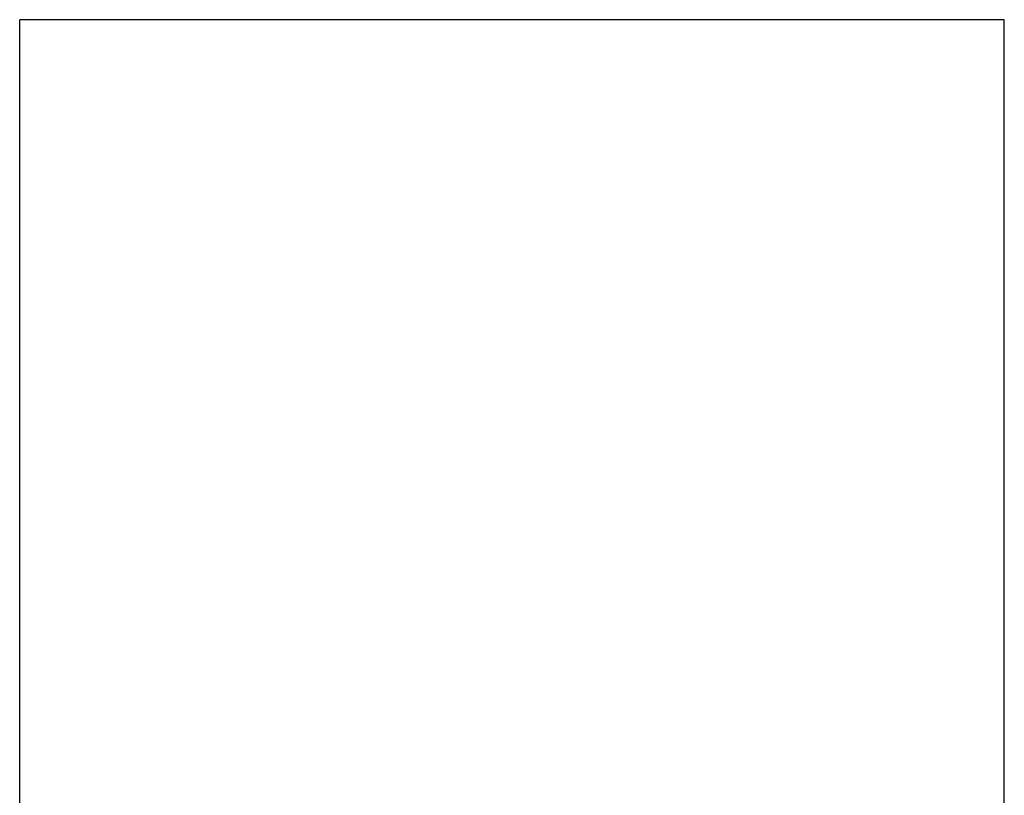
# Paper-space layout 'Sheet' of a CAD drawing. Header units: inches. Extents: x 0.2 to 10.8, y 0.2 to 8.3.
# Tile 275 of 545: x 5.27767 to 5.28167, y 4.62415 to 4.6273. Entities that reach past the tile are written whole.
import ezdxf

# ---------------------------------------------------------------- set-up
doc = ezdxf.new("R2010")
doc.units = ezdxf.units.IN
doc.header["$MEASUREMENT"] = 0
doc.layers.get('0').update_dxf_attribs({"lineweight": 5})

psp = doc.layouts.new('Sheet')

# ---------------------------------------------------------------- linework, layer by layer
at = {"color": 0, "linetype": 'ByBlock', "lineweight": -3}
for p, q in [((5.27767078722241, 4.601195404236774), (5.27767078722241, 4.627297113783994)), ((5.281670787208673, 4.627297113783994), (5.27767078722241, 4.627297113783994)), ((5.281670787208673, 4.601195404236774), (5.281670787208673, 4.627297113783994))]:
    psp.add_line(p, q, dxfattribs=at)

doc.saveas('drawing.dxf')
